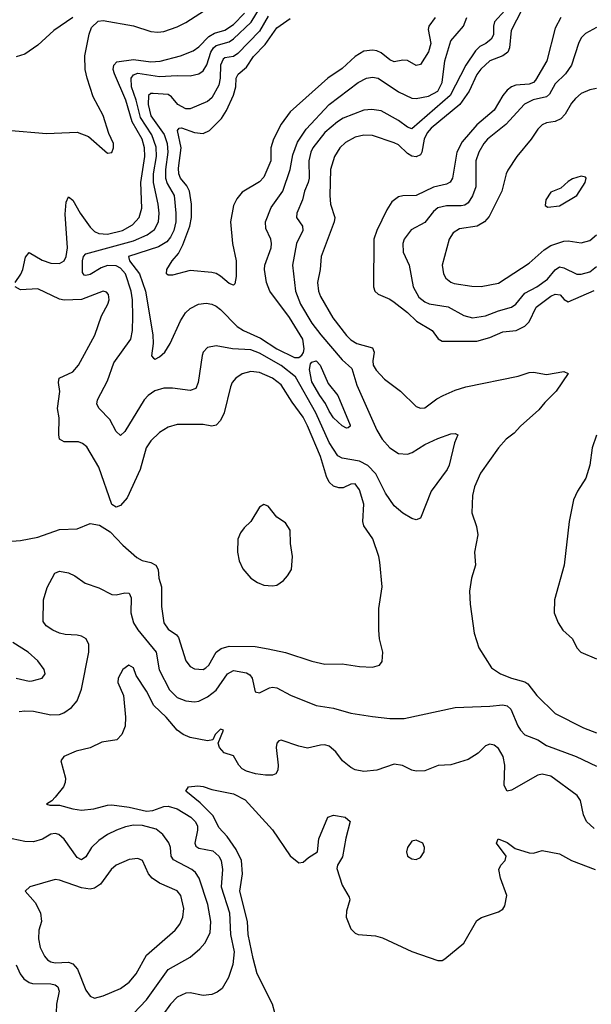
# Model space of a CAD drawing. Header units: inches. Extents: x 1550315 to 1685896, y 510706 to 640504.
# Tile 392 of 452: x 1667346 to 1669977, y 571289 to 575820. Entities that reach past the tile are written whole.
import ezdxf

# ---------------------------------------------------------------- set-up
doc = ezdxf.new("R2010")
doc.units = ezdxf.units.IN
doc.header["$MEASUREMENT"] = 0
doc.layers.add('B6567', color=7, linetype='Continuous')

msp = doc.modelspace()

# ---------------------------------------------------------------- linework, layer by layer
at = {"layer": 'B6567', "color": 5}
for points, elevation in [([(1667290, 575311.3), (1667470, 575296), (1667610, 575302), (1667662.1, 575282.1), (1667750, 575205.2), (1667770, 575208.9), (1667778.4, 575230), (1667777.3, 575250), (1667755.9, 575295.9), (1667730, 575378.9), (1667684.6, 575464.6), (1667655.9, 575550), (1667647.2, 575590), (1667646, 575654), (1667666.3, 575753.7), (1667677.1, 575782.9), (1667707.5, 575812.5), (1667730, 575815.5), (1667870, 575791.8), (1667950, 575765.5), (1667982.3, 575762.3), (1668010, 575765.9), (1668070, 575786.8), (1668110, 575806.4), (1668240.2, 575890)], 520), ([(1669679.6, 575910), (1669608, 575770), (1669600.8, 575690), (1669592.8, 575670), (1669570, 575652.8), (1669510, 575629.9), (1669467.6, 575592.4), (1669450, 575567), (1669414.4, 575490), (1669371.2, 575430), (1669240.2, 575319.8), (1669221.3, 575298.7), (1669207.1, 575270), (1669196.5, 575210), (1669190, 575197.4), (1669170, 575188), (1669150, 575191.5), (1669130, 575204), (1669090, 575243.1), (1669070, 575253.5), (1668970, 575286), (1668930, 575288.7), (1668890, 575279.3), (1668844.9, 575255.1), (1668819.7, 575230), (1668794.4, 575190), (1668777.1, 575130), (1668773.3, 575010), (1668776.2, 574970), (1668795.6, 574910), (1668793.8, 574890), (1668733.4, 574730), (1668729.5, 574670), (1668717.2, 574610), (1668721.5, 574570), (1668730, 574545.5), (1668787.4, 574447.4), (1668850, 574366.6), (1668870, 574347.2), (1668897.6, 574330), (1668970.1, 574310), (1668977.1, 574290), (1668971.2, 574250), (1668972.8, 574230), (1668986.4, 574206.4), (1669025.5, 574165.5), (1669099, 574110), (1669170, 574039.5), (1669190, 574031.8), (1669210, 574034.3), (1669265, 574075), (1669294.2, 574090), (1669350, 574115.1), (1669399.6, 574130), (1669640.7, 574179.3), (1669690, 574195.5), (1669710, 574198), (1669770, 574187.5), (1669850, 574200.3), (1669870, 574192), (1669815, 574110), (1669762.4, 574057.6), (1669735.7, 574024.3), (1669650.3, 573950), (1669622.3, 573917.7), (1669585.3, 573890), (1669550, 573849.7), (1669467.4, 573732.6), (1669439.3, 573670), (1669430.2, 573629.8), (1669427.1, 573550), (1669448.2, 573488.2), (1669454.7, 573450), (1669438.5, 573370), (1669443.6, 573310), (1669424.7, 573250), (1669415.8, 573190), (1669418.4, 573130), (1669436.8, 572996.8), (1669459.7, 572930), (1669518, 572838), (1669558.4, 572810), (1669609.6, 572789.6), (1669670, 572773), (1669684.2, 572764.2), (1669725.5, 572710), (1669810, 572627.3), (1669940.5, 572560.5), (1670000, 572538.2)], 480), ([(1667325.8, 574610), (1667351.6, 574648.4), (1667361.1, 574670), (1667372.7, 574727.3), (1667390, 574747.9), (1667450, 574713.4), (1667490, 574699.3), (1667530, 574697.2), (1667551.1, 574710), (1667560.4, 574730), (1667565.9, 574770), (1667554.9, 574925.1), (1667560.4, 574979.6), (1667570, 575003.8), (1667590, 574988.7), (1667623.7, 574930), (1667670, 574864.8), (1667690, 574845.1), (1667710, 574835.1), (1667750, 574832), (1667819.8, 574850), (1667864.8, 574875.2), (1667895.5, 574910), (1667908.3, 574951.6), (1667903.5, 575070), (1667922.1, 575190), (1667920.5, 575230), (1667909.4, 575270), (1667863.5, 575350), (1667834.3, 575450), (1667782, 575570), (1667776.3, 575590), (1667778.6, 575610), (1667793.7, 575626.3), (1667870, 575636.8), (1667950, 575625.1), (1667992, 575628), (1668086.8, 575653.2), (1668144.2, 575675.8), (1668170, 575695), (1668217.1, 575742.9), (1668243.1, 575756.9), (1668290, 575771.1), (1668330, 575797.5), (1668380.7, 575850)], 480), ([(1667590.2, 575829.8), (1667503.2, 575770), (1667430, 575702.2), (1667370, 575660.4), (1667330, 575648)], 520), ([(1669578.5, 575861.5), (1669531.3, 575810), (1669526.3, 575790), (1669525.8, 575750), (1669515.6, 575730), (1669491.1, 575710), (1669464.2, 575695.8), (1669444.2, 575675.8), (1669398.9, 575610), (1669326.8, 575470), (1669150, 575317), (1669130, 575325.2), (1669090, 575355.9), (1669010, 575399.8), (1668966.6, 575406.6), (1668930, 575403.6), (1668834.1, 575365.9), (1668808.1, 575350), (1668750, 575299.9), (1668695.1, 575230), (1668685.5, 575210), (1668676.2, 575170), (1668677.5, 575090), (1668673.3, 575070), (1668657.4, 575030), (1668647.9, 574990), (1668621.7, 574930), (1668620.6, 574910), (1668648, 574870), (1668649.2, 574850), (1668619.2, 574790), (1668602, 574690), (1668615.4, 574570), (1668638.7, 574510), (1668690, 574423.7), (1668731.2, 574370), (1668830, 574253.9), (1668874.5, 574214.5), (1668898.2, 574138.2), (1668990, 573931.4), (1669014.3, 573890), (1669050, 573848.9), (1669090, 573823.6), (1669130, 573820.7), (1669152.2, 573827.8), (1669210, 573865.2), (1669270, 573893.1), (1669330, 573914), (1669350, 573914.8), (1669362, 573910), (1669347.3, 573872.7), (1669322.6, 573770), (1669312.6, 573750), (1669240.3, 573650), (1669190, 573526), (1669170, 573518.4), (1669150, 573525.1), (1669110, 573548.5), (1669070, 573582), (1669030, 573641.5), (1668984.8, 573730), (1668947.9, 573767.9), (1668910, 573788.3), (1668830, 573801.6), (1668810, 573813.2), (1668770, 573873.6), (1668708.3, 574010), (1668615.8, 574175.9), (1668550, 574228.5), (1668450, 574285.5), (1668410, 574300.8), (1668325.6, 574305.6), (1668250, 574318.5), (1668210, 574311.2), (1668190.4, 574290), (1668185.3, 574274.7), (1668167.7, 574150), (1668157, 574123), (1668130, 574112.7), (1668050, 574123.4), (1668010, 574123.8), (1667968.4, 574111.6), (1667937.2, 574090), (1667918.2, 574070), (1667830, 573924.2), (1667810, 573907), (1667790, 573925.1), (1667760.2, 573980.2), (1667711.2, 574030), (1667701.7, 574050), (1667704.7, 574070), (1667750, 574157.6), (1667779.9, 574240.1), (1667856.8, 574350), (1667864.9, 574390), (1667866.2, 574453.8), (1667864.5, 574530), (1667858.3, 574570), (1667832.8, 574650), (1667810, 574677), (1667790, 574687.6), (1667750, 574689.1), (1667721.7, 574678.3), (1667670, 574647.5), (1667650, 574641.8), (1667643.4, 574643.4), (1667635.6, 574655.6), (1667635, 574710), (1667640.2, 574730), (1667650, 574742.6), (1667870, 574801.4), (1667932.3, 574830), (1667966.4, 574853.6), (1667985.1, 574890), (1667987.9, 574930), (1667983.9, 574970), (1667961.4, 575070), (1667962.5, 575110), (1667975, 575190), (1667973.7, 575233.7), (1667953.6, 575290), (1667902.4, 575370), (1667882.4, 575450), (1667861.2, 575510), (1667858.4, 575550), (1667870, 575565.4), (1667890, 575572.9), (1667990, 575557.5), (1668070, 575563.4), (1668130, 575560.8), (1668170, 575570.1), (1668190, 575584.6), (1668207.9, 575612.1), (1668226.3, 575670), (1668238.7, 575690), (1668250, 575700.4), (1668310, 575717), (1668330, 575730.8), (1668411.3, 575808.7), (1668450, 575870.8)], 460), ([(1668490, 575835.5), (1668450, 575767.3), (1668350, 575664.4), (1668330, 575650.1), (1668290, 575643.7), (1668282.4, 575637.6), (1668270.6, 575610), (1668269.1, 575550), (1668261.9, 575518.1), (1668230, 575459.7), (1668210, 575442.5), (1668131.3, 575408.7), (1668110, 575409), (1668074.3, 575430), (1668045.1, 575465.1), (1668030, 575474.6), (1667960.3, 575479.7), (1667950, 575479.2), (1667939.5, 575470), (1667937.2, 575430), (1667950, 575376.5), (1668010.7, 575290.7), (1668025.4, 575250), (1668027.5, 575210), (1668017.7, 575130), (1668017.5, 575090), (1668025.2, 575065.2), (1668057.1, 575010), (1668065.1, 574930), (1668064.5, 574890), (1668056, 574850), (1668040.7, 574819.3), (1668022.5, 574797.5), (1667985.2, 574774.8), (1667846.4, 574730), (1667851.4, 574710), (1667897.2, 574650), (1667925.3, 574570), (1667958.3, 574370), (1667960.2, 574330), (1667953.3, 574273.3), (1667961.5, 574261.5), (1667970, 574258), (1667990, 574268.5), (1668014.7, 574290), (1668038.4, 574330), (1668085.8, 574434.2), (1668109.5, 574470.5), (1668130, 574490.7), (1668168.4, 574510), (1668204.9, 574515.1), (1668230, 574511.3), (1668250, 574502), (1668270, 574486.8), (1668347.5, 574407.5), (1668375.9, 574390), (1668454.6, 574354.6), (1668530, 574304.5), (1668610, 574265.5), (1668630, 574264.7), (1668644.6, 574275.4), (1668652.3, 574287.7), (1668654.7, 574305.3), (1668648.5, 574350), (1668588.2, 574450), (1668497.6, 574570), (1668481.3, 574610), (1668473, 574670), (1668474.6, 574690), (1668503.5, 574770), (1668504.8, 574790), (1668501.1, 574810), (1668479.1, 574859.1), (1668477.1, 574890), (1668503.9, 574956.1), (1668557.3, 575030), (1668590.5, 575130), (1668602.5, 575197.5), (1668624.3, 575255.7), (1668664, 575316), (1668770.5, 575429.5), (1668903.5, 575530), (1668941.3, 575550), (1668970, 575555.3), (1668995.4, 575550), (1669090, 575487), (1669150, 575459.1), (1669170, 575456.8), (1669227.5, 575467.5), (1669270.9, 575490), (1669290.1, 575530), (1669302.4, 575630), (1669330, 575721.8), (1669388.1, 575790), (1669403.9, 575830)], 440), ([(1669258.2, 575830), (1669229.6, 575790.4), (1669225.7, 575774.3), (1669238, 575710), (1669227.8, 575672.2), (1669190, 575613.3), (1669170, 575608.4), (1669130, 575631.9), (1669110, 575632.8), (1669070, 575625.3), (1669050, 575634.9), (1669010, 575667.5), (1668990, 575676.2), (1668970, 575679.9), (1668930, 575674.3), (1668890, 575650.4), (1668830, 575594.8), (1668764.1, 575550), (1668590, 575395.8), (1668550, 575339.5), (1668514.4, 575270), (1668502.4, 575230), (1668501.4, 575170), (1668470, 575094.8), (1668450, 575074), (1668370, 575025.3), (1668345.4, 574994.6), (1668330, 574964.2), (1668316.3, 574890), (1668324.8, 574790), (1668342.7, 574710), (1668341.6, 574638.4), (1668336, 574604), (1668330, 574598), (1668310, 574606), (1668270, 574639.5), (1668250, 574651.2), (1668230, 574655.6), (1668130, 574666.2), (1668050, 574643.9), (1668030, 574643.6), (1668020.9, 574650), (1668023, 574670), (1668047.8, 574710), (1668076.2, 574743.8), (1668096.6, 574783.4), (1668129.3, 574870), (1668136.4, 574910), (1668136.2, 574970), (1668127.4, 575030), (1668114.9, 575054.9), (1668086.4, 575090), (1668077.7, 575110), (1668076.7, 575136.7), (1668089, 575230), (1668071.9, 575310), (1668080.3, 575319.7), (1668090, 575322.7), (1668150, 575300.9), (1668190, 575296.4), (1668219.3, 575310), (1668274.6, 575365.4), (1668298.3, 575401.7), (1668330, 575472.4), (1668340.7, 575510), (1668342.6, 575550), (1668350.7, 575569.3), (1668390, 575601.5), (1668421.7, 575650), (1668475.3, 575704.7), (1668530, 575781.7), (1668590, 575825.5)], 420), ([(1669835.7, 575830), (1669810, 575781.3), (1669772.6, 575630), (1669719.3, 575540.7), (1669710.1, 575529.9), (1669690, 575523.4), (1669630, 575518.5), (1669609.7, 575510.3), (1669590, 575495.2), (1669569.3, 575470.7), (1669530, 575403.7), (1669450, 575336.4), (1669382.3, 575257.7), (1669358, 575210), (1669337.9, 575090), (1669327.3, 575072.7), (1669310, 575063.2), (1669250, 575049.4), (1669170, 575009.9), (1669110, 575009.2), (1669090, 575004.2), (1669058.9, 574981.1), (1669035.4, 574944.6), (1668988.9, 574850), (1668975.3, 574810), (1668974.2, 574590), (1668980.3, 574570), (1668995.9, 574555.9), (1669050, 574533.7), (1669070, 574519.8), (1669130, 574472.1), (1669171.8, 574431.8), (1669243.6, 574390), (1669271.8, 574351.8), (1669290, 574340.7), (1669450, 574340.7), (1669510, 574357.5), (1669570, 574382.8), (1669630.6, 574389.4), (1669670, 574409.1), (1669690, 574429), (1669723.5, 574496.5), (1669790, 574547), (1669810, 574556.4), (1669834, 574554), (1669851.5, 574531.5), (1669870, 574521.8), (1669990, 574573.1)], 520), ([(1670000, 575784.1), (1669950, 575756.4), (1669930, 575735.4), (1669917.5, 575710), (1669885.7, 575610), (1669857.3, 575570), (1669810, 575524.2), (1669783.6, 575476.4), (1669770, 575465.3), (1669709.5, 575450.5), (1669669.4, 575430.6), (1669582.9, 575337.1), (1669499.3, 575270), (1669481.6, 575250), (1669458.5, 575210), (1669445.7, 575170), (1669444.7, 575050), (1669430.6, 575009.4), (1669410, 574977.2), (1669393.8, 574966.2), (1669377.3, 574962.7), (1669310, 574963.2), (1669270, 574953.5), (1669250, 574936.8), (1669210, 574887.1), (1669147.9, 574852.1), (1669115, 574810), (1669109.2, 574790), (1669111.4, 574750), (1669138.8, 574690), (1669157.3, 574590), (1669183.1, 574543.1), (1669210, 574520.7), (1669230, 574512.3), (1669317.8, 574497.8), (1669390, 574459), (1669430, 574448.2), (1669490, 574456.4), (1669550, 574480.4), (1669610, 574496.8), (1669630, 574511), (1669670, 574561.9), (1669726.3, 574590), (1669774.6, 574625.4), (1669810, 574669.2), (1669830, 574682), (1669850, 574677.5), (1669910, 574648.8), (1669930, 574648.3), (1669970, 574659.8), (1670000, 574684.6)], 540), ([(1670000, 575503.3), (1669970, 575496.8), (1669930, 575479.4), (1669903.2, 575456.8), (1669885.2, 575434.8), (1669855.9, 575384.1), (1669836.9, 575363.1), (1669810, 575351.3), (1669770, 575345.3), (1669750, 575336), (1669730, 575316.3), (1669699.7, 575270), (1669633.4, 575190), (1669592.9, 575127.1), (1669584.7, 575110), (1669565.6, 575030), (1669506.4, 574913.6), (1669484.8, 574890), (1669451.2, 574868.8), (1669370, 574857.2), (1669340.8, 574839.2), (1669322.7, 574810), (1669290.2, 574690), (1669295.8, 574650), (1669307.6, 574630), (1669330, 574611.7), (1669345.6, 574605.6), (1669427, 574593), (1669470, 574591.9), (1669550, 574607.8), (1669690, 574699), (1669759.2, 574760.8), (1669790, 574780.7), (1669850, 574801), (1669870, 574802.6), (1669930, 574792.5), (1669970, 574804), (1670000, 574829.4)], 560), ([(1667230, 573414.3), (1667350, 573422.9), (1667430, 573438.2), (1667530, 573474), (1667610, 573477.3), (1667670, 573501.2), (1667713.4, 573493.4), (1667762.9, 573462.9), (1667821.4, 573401.4), (1667885.5, 573345.5), (1667910, 573331.6), (1667950, 573321.3), (1667972, 573310), (1667982.8, 573290), (1667985.8, 573250), (1667998.4, 573210), (1667998.9, 573118.9), (1668010, 573044.9), (1668030, 573014.6), (1668068.4, 572988.4), (1668076.6, 572976.6), (1668110, 572868.8), (1668130, 572842.8), (1668150, 572832.8), (1668189.9, 572830.2), (1668202.3, 572837.7), (1668215.8, 572850), (1668250.5, 572909.5), (1668273.7, 572926.3), (1668310, 572936.6), (1668430, 572935.2), (1668490, 572925.4), (1668570, 572907.5), (1668690, 572868.3), (1668750, 572854.4), (1668830, 572856.1), (1668910, 572843.6), (1668970, 572840.4), (1669002, 572850), (1669013.8, 572866.2), (1669016.9, 572910), (1669002, 572970), (1668999.1, 573010), (1668999.3, 573110), (1669013.8, 573210), (1669004, 573324), (1668999.2, 573350), (1668970.6, 573430.6), (1668929.8, 573490), (1668925.8, 573510), (1668929.8, 573589.8), (1668910, 573657), (1668890, 573684.2), (1668870, 573683), (1668834.6, 573665.4), (1668815.1, 573664.9), (1668790, 573673.6), (1668771, 573691), (1668758.2, 573718.2), (1668731.1, 573810), (1668670, 573951.3), (1668650, 573989.9), (1668599.3, 574059.3), (1668550, 574139.6), (1668510, 574170.4), (1668450, 574196), (1668410, 574200.8), (1668370, 574190.6), (1668340.2, 574170), (1668324.6, 574150), (1668315.9, 574130), (1668286.4, 574010), (1668270, 573976), (1668250, 573953.1), (1668230, 573948.7), (1668190, 573956.5), (1668070, 573956.8), (1668030, 573945.1), (1667990, 573919.8), (1667950, 573882.2), (1667927.6, 573850), (1667899.8, 573750), (1667840.9, 573619.1), (1667810, 573584.2), (1667790, 573577), (1667770, 573589.2), (1667710, 573760.5), (1667654.5, 573854.5), (1667635.6, 573870), (1667616.8, 573876.8), (1667550, 573877.3), (1667529.9, 573889.9), (1667526.3, 573910), (1667528.2, 573988.2), (1667520.2, 574030), (1667531, 574109), (1667524.1, 574150), (1667528, 574170), (1667590, 574199.8), (1667616.3, 574230), (1667692.1, 574367.9), (1667722.9, 574457.1), (1667752.4, 574510), (1667757.8, 574530), (1667755, 574555), (1667745.9, 574565.9), (1667730, 574570.8), (1667630, 574531.8), (1667550, 574529.4), (1667530, 574534.2), (1667430, 574580.4), (1667350, 574576.8), (1667326, 574590)], 480), ([(1670000, 573907.1), (1669981.3, 573850), (1669969.2, 573770), (1669952, 573710), (1669912.3, 573650), (1669894, 573610), (1669874.2, 573510), (1669851.2, 573310), (1669806.9, 573150), (1669805.5, 573090), (1669824, 573044), (1669845.7, 573010), (1669890.1, 572970.1), (1669910.3, 572930), (1669928.5, 572910), (1670000, 572878.4)], 520), ([(1667344.3, 572635.7), (1667370, 572640.1), (1667410, 572638.2), (1667490, 572621.5), (1667530, 572622.8), (1667549.4, 572630.6), (1667584.6, 572655.4), (1667610, 572686), (1667630, 572739.1), (1667663.9, 572910), (1667664.1, 572944.1), (1667651.5, 572970), (1667630, 572983.4), (1667610, 572988.3), (1667555.3, 572990), (1667530, 572997.1), (1667498.4, 573010), (1667467.6, 573030), (1667454, 573050), (1667456.2, 573150), (1667473.1, 573206.9), (1667507.4, 573272.6), (1667530, 573282), (1667570, 573275), (1667600, 573260), (1667646.9, 573226.9), (1667710, 573205.5), (1667770, 573175.4), (1667790, 573173.6), (1667830, 573182.5), (1667850, 573181.5), (1667858.8, 573158.8), (1667858, 573090), (1667870, 573044.1), (1667890, 573012.8), (1667974.7, 572910), (1667988.5, 572828.5), (1668035.6, 572735.6), (1668070, 572701.4), (1668110, 572684.8), (1668150, 572680.9), (1668170, 572684.3), (1668210, 572703.5), (1668250, 572735.2), (1668303, 572810), (1668330, 572824.3), (1668390, 572814.1), (1668405.4, 572805.4), (1668415.2, 572790), (1668430, 572727), (1668450, 572722.8), (1668495.2, 572744.8), (1668510, 572748.2), (1668530, 572744.7), (1668591.6, 572711.6), (1668710, 572664.7), (1668790, 572652.3), (1668870, 572628.1), (1668970, 572613.4), (1669050, 572604.7), (1669115.9, 572604.1), (1669350, 572655.2), (1669510, 572661), (1669570, 572667.5), (1669590, 572663), (1669606.6, 572646.6), (1669638.9, 572570), (1669650, 572550.3), (1669670, 572529), (1669730, 572506), (1669770, 572479.5), (1669907.4, 572430), (1670000, 572385.3)], 460), ([(1667330, 572790.3), (1667390, 572775.3), (1667403.3, 572776.7), (1667449, 572790), (1667462.7, 572810), (1667459.3, 572830), (1667429.5, 572870), (1667385.1, 572910), (1667314.5, 572954.5)], 480), ([(1669990, 572097.7), (1669955, 572130), (1669941.3, 572161.3), (1669927.3, 572227.3), (1669911.6, 572250), (1669790, 572338.8), (1669750, 572348.3), (1669730, 572342.9), (1669610, 572274), (1669590, 572270.5), (1669575.8, 572295.8), (1669578.7, 572390), (1669570.9, 572430), (1669550, 572466), (1669530, 572481.1), (1669510, 572485.7), (1669490, 572478), (1669455.2, 572444.8), (1669410, 572415.2), (1669330, 572391.5), (1669272.3, 572387.7), (1669210, 572363), (1669170, 572361.6), (1669150, 572366.4), (1669107.5, 572387.5), (1669070, 572394.2), (1668990, 572367.1), (1668930, 572360.6), (1668890, 572367.5), (1668870, 572378.6), (1668831.5, 572410), (1668800.3, 572450), (1668770, 572476.5), (1668750, 572482.7), (1668730, 572481.3), (1668670, 572468.1), (1668630, 572476.8), (1668550, 572504.2), (1668539.1, 572500.9), (1668528.7, 572490), (1668526.8, 572470), (1668536, 572390), (1668533.3, 572366.7), (1668524.5, 572350), (1668510, 572343.9), (1668476.8, 572343.2), (1668430.7, 572350), (1668390, 572362.5), (1668370, 572372.7), (1668354.6, 572390), (1668330, 572432.9), (1668286.3, 572446.3), (1668264.9, 572470), (1668259.1, 572490), (1668284.7, 572550), (1668270, 572554.4), (1668246.3, 572530), (1668234.2, 572505.8), (1668210, 572500.8), (1668130, 572516.4), (1668098.6, 572530), (1668071, 572550), (1668019.5, 572610), (1667964, 572664), (1667929.5, 572730), (1667882.4, 572802.4), (1667870, 572837.3), (1667848.7, 572850), (1667821.2, 572830), (1667799.3, 572790), (1667798, 572770), (1667824.2, 572710), (1667833.5, 572610), (1667831, 572569), (1667816.2, 572530), (1667793.5, 572506.5), (1667724.5, 572495.5), (1667670, 572468.8), (1667606, 572454), (1667549.2, 572430), (1667536, 572410), (1667557.6, 572330), (1667555.1, 572310), (1667547.6, 572290), (1667510, 572242), (1667494.5, 572225.5), (1667469.6, 572209.6), (1667484.7, 572204.7), (1667530, 572206.1), (1667591.1, 572188.9), (1667630, 572183.1), (1667687.9, 572187.9), (1667750, 572205.6), (1667770, 572207), (1667850, 572196), (1667930, 572177.8), (1667959.1, 572180.9), (1668010, 572198.5), (1668030, 572201.1), (1668070, 572187.9), (1668134.2, 572150), (1668154.3, 572130), (1668163.7, 572110), (1668164.6, 572090), (1668151.7, 572030), (1668156.9, 572016.9), (1668170, 572007.8), (1668235, 571995), (1668262.9, 571970), (1668273.4, 571950), (1668278.7, 571910), (1668272.5, 571830), (1668312, 571710), (1668315.7, 571610), (1668332.6, 571530), (1668327.6, 571472.4), (1668307.4, 571412.6), (1668277.5, 571362.5), (1668255, 571345), (1668230, 571333.7), (1668190, 571330.2), (1668130, 571341.8), (1668110, 571341), (1668070, 571321.5), (1668039.8, 571290), (1667969.2, 571190.8)], 440), ([(1668520.3, 571250), (1668508.9, 571290), (1668439.4, 571430), (1668420, 571500), (1668397.8, 571610), (1668394.4, 571670), (1668359.2, 571810), (1668371.1, 571890), (1668366.3, 571950), (1668342, 572002), (1668300.5, 572060.5), (1668262.8, 572102.8), (1668236.5, 572156.5), (1668176.4, 572216.4), (1668111.1, 572270), (1668122.7, 572290), (1668165.2, 572294.8), (1668190, 572291.3), (1668230, 572277.2), (1668330, 572257.2), (1668383.6, 572230), (1668510, 572091.3), (1668590, 571972.6), (1668630, 571940.4), (1668650, 571942.4), (1668675.7, 571964.3), (1668717, 571990), (1668722.8, 572050), (1668764.7, 572150), (1668790, 572159.7), (1668843.8, 572150), (1668866.7, 572130), (1668846.6, 572053.4), (1668831.8, 571968.2), (1668808.4, 571930), (1668805.7, 571914.3), (1668830, 571837), (1668862.6, 571782.6), (1668865.3, 571770), (1668850, 571717.2), (1668848.7, 571690), (1668870, 571635.8), (1668890, 571616.5), (1668904, 571610), (1668983.5, 571603.5), (1669015.5, 571595.5), (1669150, 571531.6), (1669270, 571490.5), (1669290, 571490.7), (1669302, 571498), (1669389.5, 571570.5), (1669450, 571674), (1669471.9, 571688.1), (1669550, 571714.8), (1669570, 571726.8), (1669578, 571742), (1669587.2, 571790), (1669558.7, 571870), (1669551.1, 571910), (1669559.6, 571930), (1669579.5, 571950), (1669584.5, 571970), (1669540.9, 572030), (1669548.7, 572050), (1669590, 572033.4), (1669626.1, 572006.1), (1669690, 571986), (1669710, 571984), (1669750, 571997.3), (1669830, 571981.3), (1669885.5, 571950), (1669994.9, 571910)], 420), ([(1667870, 571246.3), (1667929.2, 571310), (1668030, 571449.4), (1668130, 571505.4), (1668175.5, 571544.5), (1668197.4, 571570), (1668222.1, 571617.9), (1668226.2, 571670), (1668211.2, 571748.8), (1668172.6, 571870), (1668155.6, 571895.6), (1668138.4, 571910), (1668054, 571954), (1668043.2, 571970), (1668039.9, 572010), (1668032.5, 572032.5), (1668004.4, 572070), (1667974.3, 572094.3), (1667911.7, 572111.7), (1667870, 572113.8), (1667833.7, 572106.3), (1667792.2, 572090), (1667749.6, 572070.4), (1667710, 572042.9), (1667676.6, 572010), (1667650, 571967.1), (1667630, 571953.8), (1667610, 571965), (1667550, 572048.5), (1667526, 572070), (1667510, 572075.6), (1667490, 572072), (1667451.7, 572048.3), (1667410, 572036), (1667370, 572037.6), (1667311.1, 572051.1)], 460), ([(1667330.2, 571470), (1667348.4, 571430), (1667365.6, 571405.6), (1667389.1, 571389.1), (1667405.1, 571385.1), (1667490, 571383.8), (1667510, 571378.8), (1667522, 571370), (1667528.1, 571350), (1667515.9, 571290), (1667514.6, 571250)], 460)]:
    msp.add_lwpolyline(points, dxfattribs=dict(at, elevation=elevation))
for points, elevation in [([(1669930, 575099.3), (1669890, 575086.6), (1669870, 575075.1), (1669836.4, 575043.6), (1669790, 575025.2), (1669768, 574990), (1669764, 574964), (1669776.9, 574956.9), (1669830, 574963.8), (1669910, 575011.3), (1669949, 575070), (1669953.2, 575090), (1669950, 575095.3)], 580), ([(1668850, 573940.5), (1668830, 573951.3), (1668790, 573987.6), (1668770, 574017.6), (1668754, 574054), (1668726.9, 574090), (1668690, 574152.8), (1668679.6, 574210), (1668684.2, 574235.8), (1668690, 574244.1), (1668710, 574250.1), (1668729.4, 574230), (1668765, 574145), (1668810.1, 574090), (1668866.4, 573953.6), (1668867.3, 573950), (1668858, 573942)], 440), ([(1668470, 573589.4), (1668450, 573576), (1668410.4, 573510), (1668378.5, 573481.5), (1668361.6, 573458.4), (1668350.2, 573429.8), (1668348.4, 573370), (1668356.6, 573330), (1668372.5, 573292.5), (1668409.1, 573250), (1668440.3, 573230), (1668470, 573218), (1668510, 573214), (1668530, 573218.2), (1668560.3, 573239.7), (1668579.2, 573260.8), (1668596.4, 573290), (1668601.9, 573350), (1668592.1, 573410), (1668591.3, 573470), (1668570, 573504.8), (1668529.6, 573530), (1668490, 573580.9)], 520), ([(1669170, 572043.6), (1669150, 572039.5), (1669130.4, 572010), (1669126.7, 571990), (1669130.7, 571970), (1669150, 571958.4), (1669170, 571955.8), (1669190, 571964.9), (1669207.6, 571990), (1669209.6, 572010), (1669200.7, 572030)], 440), ([(1667890, 571959.8), (1667850, 571954.8), (1667790, 571929.8), (1667766.4, 571910), (1667717.7, 571842.3), (1667690, 571823.2), (1667670, 571819.1), (1667630, 571824.5), (1667530, 571860.4), (1667510, 571863.5), (1667392, 571830), (1667371, 571810), (1667417.7, 571757.7), (1667441.6, 571710), (1667445.8, 571670), (1667434.7, 571630), (1667432, 571590), (1667440.6, 571550), (1667459.7, 571510), (1667474.1, 571494.1), (1667490, 571484.8), (1667510, 571480.4), (1667570, 571482.2), (1667590, 571474.8), (1667612.5, 571450), (1667650, 571354.4), (1667670, 571327), (1667690, 571317.7), (1667730, 571328.3), (1667810, 571361.8), (1667850, 571391.1), (1667881.7, 571430), (1667930, 571514.4), (1668061.8, 571630), (1668082.8, 571657.2), (1668096.5, 571690), (1668100.9, 571730), (1668087.1, 571790), (1668070, 571810.7), (1667990, 571846.6), (1667955.3, 571870), (1667939.3, 571890), (1667911.5, 571950)], 480)]:
    msp.add_lwpolyline(points, close=True, dxfattribs=dict(at, elevation=elevation))

doc.saveas('drawing.dxf')
